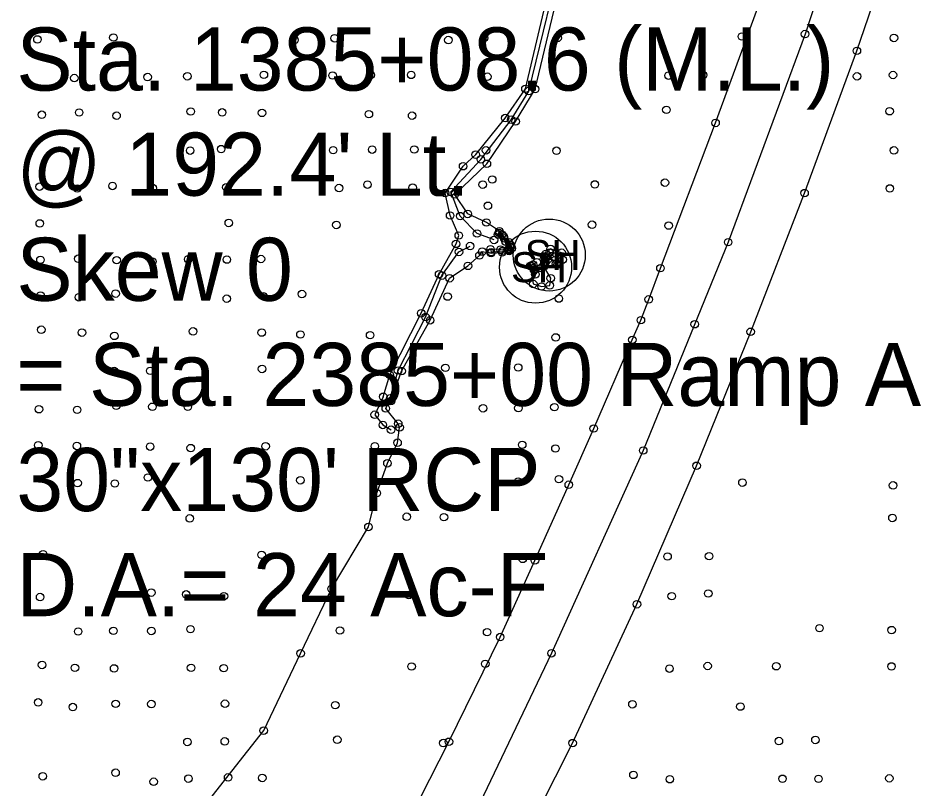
# Model space of a CAD drawing. Extents: x 20503438 to 20508873, y 7964251 to 7984667.
# Drawn here: x 20506297.9 to 20506538.4, y 7971193.7 to 7971399 of the extents above; entities that cross this region are included whole.
import ezdxf

# ---------------------------------------------------------------- set-up
doc = ezdxf.new("R2010")
doc.units = 0
for name, color, linetype in [('SurBreakLine', 7, 'Continuous'), ('SurConcreteSlab', 7, 'Continuous'), ('SurDrainageArrowDown', 7, 'Continuous'), ('SurEdgeRoadPaved', 7, 'Continuous'), ('SurEdgeShoulderPaved', 7, 'Continuous'), ('SurNaturalCells', 7, 'Continuous'), ('SurPointsNonDTM', 7, 'Continuous'), ('SurSurveyPoints', 7, 'Continuous'), ('SurTxtDrainage', 7, 'Continuous')]:
    doc.layers.add(name, color=color, linetype=linetype)

msp = doc.modelspace()

# ---------------------------------------------------------------- linework, layer by layer
at = {"layer": 'SurBreakLine'}
for points in [[(20506395.2, 7971298.18), (20506396.94, 7971304.01), (20506405.3, 7971320.42), (20506410.06, 7971330.84), (20506414.58, 7971338.9), (20506415.3, 7971341.14), (20506412.99, 7971346.47), (20506411.64, 7971352.44), (20506416.46, 7971359.59), (20506419.82, 7971362.68), (20506427.67, 7971372.42), (20506433.06, 7971380.19), (20506442.53, 7971420.12)], [(20506397.24, 7971297.03), (20506400.08, 7971305.02), (20506407.67, 7971318.56), (20506412.86, 7971329.74), (20506417.74, 7971333.04), (20506420.81, 7971335.82), (20506421.57, 7971336.86), (20506423.9, 7971336.46), (20506426.86, 7971336.6), (20506428.7, 7971337.01), (20506429.43, 7971337.72), (20506429.18, 7971338.57), (20506428.72, 7971339.33), (20506427.27, 7971340.87), (20506426.8, 7971341.39), (20506426.14, 7971342.27), (20506422.65, 7971344.59), (20506417.7, 7971346.87), (20506414.24, 7971352.09), (20506422.79, 7971360.24), (20506430.44, 7971371.5), (20506435.62, 7971380.13), (20506445.2, 7971419.84)], [(20506441.19, 7971333.56), (20506443, 7971334.7), (20506442.71, 7971336.56), (20506439.76, 7971337.56), (20506438.51, 7971336.22), (20506438, 7971334.81), (20506439.59, 7971333.79)], [(20506438.45, 7971335.42), (20506439.52, 7971336.57), (20506440.76, 7971335.49), (20506439.11, 7971334.83)], [(20506436.07, 7971334), (20506434.4, 7971333.04), (20506435.16, 7971328.22), (20506437.35, 7971327.56), (20506439.53, 7971327.85), (20506439.79, 7971329.76), (20506437.98, 7971332.91)], [(20506435.08, 7971333.41), (20506437.11, 7971332.44), (20506435.69, 7971330.78), (20506435.31, 7971332.06), (20506434.74, 7971332.92)], [(20506395.2, 7971298.18), (20506392.91, 7971293.4), (20506395.07, 7971290.67), (20506397.26, 7971289.41)]]:
    msp.add_lwpolyline(points, dxfattribs=at)
at = {"layer": 'SurConcreteSlab'}
msp.add_lwpolyline([(20506513.11, 7971411.74), (20506507.56, 7971394.79), (20506487.08, 7971339.37), (20506464.44, 7971283.88), (20506440, 7971229.86), (20506414.23, 7971176.04), (20506386.11, 7971123.26), (20506358.66, 7971073.06), (20506347.8, 7971052.86), (20506319.35, 7970999.74), (20506305.82, 7970974.38), (20506300.41, 7970964.23), (20506283.57, 7970936), (20506269.79, 7970912.91), (20506235.76, 7970849.63), (20506224.51, 7970828.63), (20506191.46, 7970767.1), (20506179.12, 7970744.28), (20506123.33, 7970641.38), (20506087.13, 7970571.08)], dxfattribs=at)
msp.add_lwpolyline([(20506425.77, 7971341.38), (20506427.75, 7971339.51), (20506429.04, 7971338.19), (20506428.52, 7971337.52), (20506426.41, 7971337.39), (20506423.76, 7971337.46), (20506423.9, 7971336.69), (20506426.95, 7971337.05), (20506428.52, 7971337.25), (20506429.11, 7971338.1), (20506428.98, 7971338.69), (20506427.4, 7971340.38), (20506426.02, 7971341.84)], close=True, dxfattribs=at)
at = {"layer": 'SurDrainageArrowDown'}
for points in [[(20506424.71, 7971339.95), (20506420.17, 7971341.66), (20506415.68, 7971346.3), (20506413.18, 7971352.74), (20506421.18, 7971361.4), (20506429.25, 7971371.98), (20506433.94, 7971379.61), (20506443.68, 7971419.25)], [(20506237.77, 7970965.83), (20506248.75, 7970990.23), (20506260.13, 7971006.85), (20506322.11, 7971131.1), (20506341.24, 7971172.37), (20506349.6, 7971191.81), (20506363.34, 7971209.26), (20506373.16, 7971229.84), (20506381.4, 7971247.03), (20506391.24, 7971263.52), (20506393.46, 7971272.51), (20506396.3, 7971280.47), (20506398.99, 7971285.94), (20506399.54, 7971290.04), (20506399.17, 7971291), (20506395.85, 7971295.06), (20506397.06, 7971297.8), (20506399.12, 7971305.17), (20506406.46, 7971319.4), (20506410.82, 7971330.46), (20506415.36, 7971336.75), (20506418.32, 7971338.32)]]:
    msp.add_lwpolyline(points, dxfattribs=at)
at = {"layer": 'SurEdgeRoadPaved'}
msp.add_lwpolyline([(20506288.7, 7970974.89), (20506291.39, 7970979.91), (20506296.49, 7970989.12), (20506304.32, 7971003.6), (20506317.66, 7971028.37), (20506332.52, 7971055.64), (20506355.94, 7971098.59), (20506364.19, 7971114.13), (20506369.69, 7971124.49), (20506384.21, 7971151.09), (20506397.37, 7971176.31), (20506412.68, 7971206.3), (20506426.32, 7971234.18), (20506435.59, 7971254.61), (20506444.61, 7971274.76), (20506451.25, 7971289.74), (20506461.54, 7971313.34), (20506463.82, 7971318.59), (20506465.91, 7971324.13), (20506469.03, 7971332.43), (20506483.71, 7971371.11), (20506494.93, 7971401.61)], dxfattribs=at)
at = {"layer": 'SurEdgeShoulderPaved'}
msp.add_lwpolyline([(20506307.59, 7970946.86), (20506333.54, 7970994.99), (20506360.05, 7971044.02), (20506374.08, 7971070), (20506408.52, 7971133.72), (20506427.53, 7971170.22), (20506445.63, 7971205.94), (20506462.77, 7971242.92), (20506478.66, 7971279.81), (20506493.07, 7971315.49), (20506507.43, 7971352.43), (20506521.37, 7971390.32), (20506529.6, 7971414.45)], dxfattribs=at)
at = {"layer": 'SurNaturalCells'}
for centre in [(20506439.4, 7971335.94), (20506435.76, 7971332.7)]:
    msp.add_circle(centre, 9.59, dxfattribs=at)
at = {"layer": 'SurPointsNonDTM'}
msp.add_circle((20506478.16, 7971317.51), 1, dxfattribs=at)
at = {"layer": 'SurSurveyPoints'}
for centre in [(20506303.05, 7971393.35), (20506323.28, 7971393.86), (20506371.53, 7971393.2), (20506382.23, 7971393.67), (20506412.53, 7971393.19), (20506422.07, 7971393.74), (20506441.65, 7971393.77), (20506490.74, 7971394.13), (20506507.56, 7971394.79), (20506531.24, 7971393.76), (20506521.37, 7971390.32), (20506312.88, 7971383.07), (20506332.41, 7971383.33), (20506343, 7971383.54), (20506363.38, 7971383.93), (20506381.7, 7971383.74), (20506391.87, 7971383.89), (20506402.61, 7971383.91), (20506422.89, 7971383.42), (20506471.18, 7971383.71), (20506480.4, 7971383.86), (20506521.41, 7971383.53), (20506530.99, 7971383.88), (20506433.06, 7971380.19), (20506433.94, 7971379.61), (20506435.62, 7971380.13), (20506304.22, 7971373.3), (20506314.17, 7971373.89), (20506343.88, 7971374.16), (20506352.27, 7971373.92), (20506362.88, 7971373.79), (20506391.36, 7971373.46), (20506470.61, 7971374.61), (20506530.09, 7971374.23), (20506324.13, 7971373.05), (20506402.87, 7971373.05), (20506427.67, 7971372.42), (20506429.25, 7971371.98), (20506430.44, 7971371.5), (20506483.71, 7971371.11), (20506343.74, 7971363.75), (20506351.99, 7971364.15), (20506381.84, 7971363.86), (20506392.23, 7971364.02), (20506403.45, 7971364.05), (20506422.56, 7971363.82), (20506441.34, 7971363.72), (20506531.25, 7971363.81), (20506419.82, 7971362.68), (20506421.18, 7971361.4), (20506416.46, 7971359.59), (20506422.79, 7971360.24), (20506303.61, 7971354.14), (20506323.04, 7971354.34), (20506390.98, 7971354.68), (20506421.69, 7971354.69), (20506424.21, 7971356.06), (20506451.56, 7971354.73), (20506470.24, 7971355.21), (20506313.65, 7971353.65), (20506333.76, 7971353.77), (20506353.38, 7971353.99), (20506383.41, 7971353.77), (20506403.02, 7971353.89), (20506411.64, 7971352.44), (20506413.18, 7971352.74), (20506414.24, 7971352.09), (20506507.43, 7971352.43), (20506530.14, 7971353.67), (20506417.7, 7971346.87), (20506423.06, 7971349.05), (20506354.03, 7971344.48), (20506412.99, 7971346.47), (20506415.68, 7971346.3), (20506422.65, 7971344.59), (20506303.67, 7971344.35), (20506382.69, 7971343.94), (20506426.14, 7971342.27), (20506450.8, 7971344), (20506471.22, 7971343.78), (20506415.3, 7971341.14), (20506420.17, 7971341.66), (20506424.71, 7971339.95), (20506425.77, 7971341.38), (20506426.02, 7971341.84), (20506426.8, 7971341.39), (20506427.27, 7971340.87), (20506427.4, 7971340.38), (20506414.58, 7971338.9), (20506418.32, 7971338.32), (20506423.76, 7971337.46), (20506426.41, 7971337.39), (20506427.75, 7971339.51), (20506428.52, 7971337.52), (20506428.52, 7971337.25), (20506428.72, 7971339.33), (20506428.98, 7971338.69), (20506429.04, 7971338.19), (20506429.11, 7971338.1), (20506429.18, 7971338.57), (20506429.43, 7971337.72), (20506439.76, 7971337.56), (20506487.08, 7971339.37), (20506313.9, 7971334.95), (20506343.2, 7971334.8), (20506362.6, 7971334.88), (20506415.36, 7971336.75), (20506420.81, 7971335.82), (20506421.57, 7971336.86), (20506423.9, 7971336.69), (20506423.9, 7971336.46), (20506426.86, 7971336.6), (20506426.95, 7971337.05), (20506428.7, 7971337.01), (20506438, 7971334.81), (20506438.45, 7971335.42), (20506438.51, 7971336.22), (20506439.11, 7971334.83), (20506439.52, 7971336.57), (20506440.76, 7971335.49), (20506442.71, 7971336.56), (20506303.85, 7971334.65), (20506324.16, 7971334.56), (20506333.64, 7971334.22), (20506353.52, 7971334.73), (20506417.74, 7971333.04), (20506434.4, 7971333.04), (20506434.74, 7971332.92), (20506435.08, 7971333.41), (20506436.07, 7971334), (20506437.11, 7971332.44), (20506437.98, 7971332.91), (20506439.59, 7971333.79), (20506441.19, 7971333.56), (20506443, 7971334.7), (20506469.03, 7971332.43), (20506410.06, 7971330.84), (20506410.82, 7971330.46), (20506435.31, 7971332.06), (20506435.69, 7971330.78), (20506412.86, 7971329.74), (20506435.16, 7971328.22), (20506439.53, 7971327.85), (20506439.79, 7971329.76), (20506323.87, 7971325.66), (20506373.52, 7971325.55), (20506437.35, 7971327.56), (20506303.88, 7971325.12), (20506314.07, 7971324.69), (20506353.49, 7971324.31), (20506363.23, 7971324.97), (20506412.33, 7971324.87), (20506441.97, 7971324.34), (20506465.91, 7971324.13), (20506405.3, 7971320.42), (20506406.46, 7971319.4), (20506407.67, 7971318.56), (20506463.82, 7971318.59), (20506304.07, 7971316.05), (20506344.51, 7971315.59), (20506314.92, 7971315.28), (20506323.56, 7971314.4), (20506362.8, 7971315.29), (20506373.12, 7971314.76), (20506391.68, 7971314.6), (20506441.13, 7971313.99), (20506461.54, 7971313.34), (20506493.07, 7971315.49), (20506431.14, 7971305.98), (20506323.49, 7971305.05), (20506333.11, 7971305.1), (20506362.89, 7971305.59), (20506396.94, 7971304.01), (20506399.12, 7971305.17), (20506400.08, 7971305.02), (20506411.74, 7971305.89), (20506395.2, 7971298.18), (20506397.06, 7971297.8), (20506397.24, 7971297.03), (20506303.45, 7971294.87), (20506313.63, 7971294.71), (20506324.04, 7971295.8), (20506333.68, 7971295.52), (20506343.12, 7971295.5), (20506395.85, 7971295.06), (20506421.77, 7971295.12), (20506431.18, 7971295.19), (20506440.78, 7971295.41), (20506392.91, 7971293.4), (20506395.07, 7971290.67), (20506397.26, 7971289.41), (20506399.17, 7971291), (20506399.54, 7971290.04), (20506451.25, 7971289.74), (20506303.28, 7971285.27), (20506313.56, 7971285.08), (20506333.08, 7971284.9), (20506343.89, 7971284.51), (20506363.84, 7971284.99), (20506392.94, 7971285), (20506398.99, 7971285.94), (20506432.21, 7971285.39), (20506441.06, 7971284.4), (20506464.44, 7971283.88), (20506396.3, 7971280.47), (20506478.66, 7971279.81), (20506313.76, 7971275.19), (20506323.68, 7971275.08), (20506332.48, 7971276.68), (20506373.1, 7971275.94), (20506431.12, 7971275.6), (20506442, 7971276.24), (20506444.61, 7971274.76), (20506490.88, 7971275.33), (20506393.46, 7971272.51), (20506531.01, 7971274.59), (20506343.64, 7971265.8), (20506401.45, 7971266.24), (20506411.35, 7971266.12), (20506530.84, 7971265.91), (20506391.24, 7971263.52), (20506304.56, 7971256.23), (20506362.78, 7971256.09), (20506470.93, 7971255.65), (20506481.97, 7971255.73), (20506432.33, 7971255), (20506435.59, 7971254.61), (20506333.38, 7971246.02), (20506381.4, 7971247.03), (20506481.77, 7971245.79), (20506303.76, 7971244.84), (20506342.67, 7971245.56), (20506352.75, 7971245.07), (20506402.02, 7971245.38), (20506472.03, 7971245.08), (20506462.77, 7971242.92), (20506343.83, 7971236.28), (20506511.4, 7971236.55), (20506313.9, 7971235.67), (20506323.29, 7971235.85), (20506333.4, 7971235.82), (20506383.64, 7971235.93), (20506422.85, 7971235.49), (20506426.32, 7971234.18), (20506530.61, 7971236.04), (20506373.16, 7971229.84), (20506440, 7971229.86), (20506304.29, 7971226.76), (20506422.36, 7971227.05), (20506313.04, 7971226), (20506323.48, 7971225.83), (20506343.98, 7971225.99), (20506352.68, 7971225.91), (20506402.73, 7971226.35), (20506471.44, 7971225.79), (20506481.61, 7971226.48), (20506499.89, 7971226.42), (20506530.58, 7971226.36), (20506303.25, 7971216.78), (20506312.48, 7971215.55), (20506323.89, 7971216.4), (20506333.41, 7971216.34), (20506353.02, 7971216.43), (20506382.41, 7971216.04), (20506461.57, 7971216.28), (20506490.33, 7971215.68), (20506363.34, 7971209.26), (20506343.01, 7971206.25), (20506352.96, 7971206.4), (20506382.93, 7971206.84), (20506411.17, 7971205.95), (20506412.68, 7971206.3), (20506445.63, 7971205.94), (20506500.59, 7971206.48), (20506510.32, 7971206.79), (20506323.86, 7971198.06), (20506304.47, 7971197.1), (20506334.02, 7971195.66), (20506343.28, 7971196.48), (20506353.85, 7971196.82), (20506362.96, 7971196.66), (20506461.84, 7971197.48), (20506471.53, 7971196.32), (20506501.55, 7971196.44), (20506511.13, 7971196.42), (20506530.01, 7971196.56)]:
    msp.add_circle(centre, 1, dxfattribs=at)

# ---------------------------------------------------------------- texts
at = {"layer": 'SurNaturalCells'}
for p in [(20506432.88, 7971331.94), (20506429.24, 7971328.7)]:
    msp.add_text('SH', height=7.995, rotation=360, dxfattribs=at).set_placement(p)
at = {"layer": 'SurTxtDrainage'}
for s, p in [('Sta. 1385+08.6 (M.L.)', (20506297.43, 7971379.74)), ("@ 192.4' Lt.", (20506297.43, 7971351.74)), ('Skew 0', (20506297.43, 7971323.74)), ('= Sta. 2385+00 Ramp A', (20506297.43, 7971295.74)), ('30"x130\' RCP', (20506297.43, 7971267.74)), ('D.A.= 24 Ac-F', (20506297.43, 7971239.74))]:
    msp.add_text(s, height=16.8, dxfattribs=at).set_placement(p)

doc.saveas('drawing.dxf')
